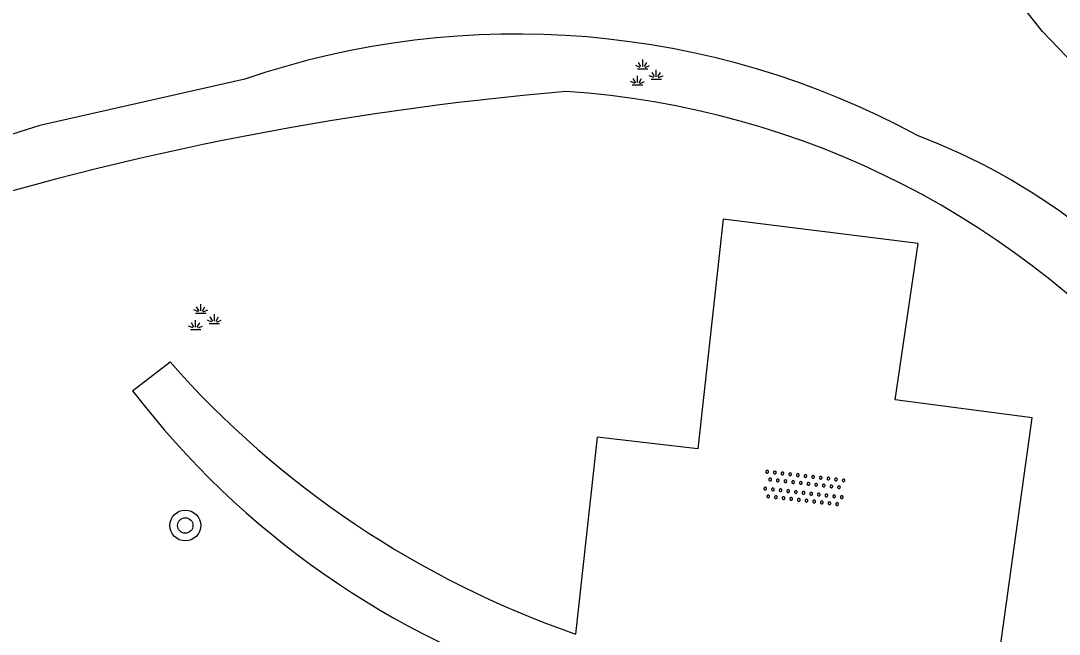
# Model space of a CAD drawing. Extents: x 124000 to 128010, y 398999 to 403000.
# Drawn here: x 126780.66 to 126807.64, y 399458.67 to 399474.59 of the extents above; entities that cross this region are included whole.
import ezdxf

# ---------------------------------------------------------------- set-up
doc = ezdxf.new("R2010")
doc.units = 0
for name, color, linetype in [('gg-knt-verharding', 7, 'Continuous'), ('gt-grn-groengrens', 7, 'Continuous'), ('gt-symb-boom', 7, 'Continuous'), ('gt-symb-groenvak', 7, 'Continuous'), ('gt-symb-overige verharding', 7, 'Continuous')]:
    doc.layers.add(name, color=color, linetype=linetype)

# ---------------------------------------------------------------- blocks, each defined once
blk = doc.blocks.new('gt0-GRVAK')
at = {"layer": 'gt-symb-groenvak'}
for p, q in [((-0.091, 0.211), (-0.156, 0.322)), ((-0.047, 0.214), (-0.047, 0.393)), ((-0.004, 0.211), (0.061, 0.322)), ((-0.11, 0.189), (-0.228, 0.24)), ((-0.182, 0.153), (0.088, 0.153)), ((0.015, 0.189), (0.133, 0.24)), ((0.262, -0.052), (0.197, 0.059)), ((0.305, -0.049), (0.305, 0.13)), ((0.349, -0.052), (0.414, 0.059)), ((-0.245, -0.228), (-0.363, -0.177)), ((-0.318, -0.264), (-0.047, -0.264)), ((-0.226, -0.206), (-0.291, -0.095)), ((-0.183, -0.203), (-0.183, -0.024)), ((-0.139, -0.206), (-0.074, -0.095)), ((-0.12, -0.228), (-0.002, -0.177)), ((0.243, -0.074), (0.125, -0.023)), ((0.17, -0.11), (0.441, -0.11)), ((0.368, -0.074), (0.486, -0.023))]:
    blk.add_line(p, q, dxfattribs=at)
blk = doc.blocks.new('gt0-OVH')
at = {"layer": 'gt-symb-overige verharding'}
for points in [[(-0.972, 0.298), (-0.967, 0.308), (-0.965, 0.319), (-0.966, 0.33), (-0.971, 0.34), (-0.978, 0.348), (-0.988, 0.353), (-0.999, 0.355), (-1.01, 0.354), (-1.02, 0.349), (-1.028, 0.342), (-1.033, 0.332), (-1.035, 0.321), (-1.034, 0.31), (-1.029, 0.3), (-1.022, 0.292), (-1.012, 0.287), (-1.001, 0.285), (-0.99, 0.286), (-0.98, 0.291)], [(-0.772, 0.298), (-0.767, 0.308), (-0.765, 0.319), (-0.766, 0.33), (-0.771, 0.34), (-0.778, 0.348), (-0.788, 0.353), (-0.799, 0.355), (-0.81, 0.354), (-0.82, 0.349), (-0.828, 0.342), (-0.833, 0.332), (-0.835, 0.321), (-0.834, 0.31), (-0.829, 0.3), (-0.822, 0.292), (-0.812, 0.287), (-0.801, 0.285), (-0.79, 0.286), (-0.78, 0.291)], [(-0.572, 0.298), (-0.567, 0.308), (-0.565, 0.319), (-0.566, 0.33), (-0.571, 0.34), (-0.578, 0.348), (-0.588, 0.353), (-0.599, 0.355), (-0.61, 0.354), (-0.62, 0.349), (-0.628, 0.342), (-0.633, 0.332), (-0.635, 0.321), (-0.634, 0.31), (-0.629, 0.3), (-0.622, 0.292), (-0.612, 0.287), (-0.601, 0.285), (-0.59, 0.286), (-0.58, 0.291)], [(-0.372, 0.298), (-0.367, 0.308), (-0.365, 0.319), (-0.366, 0.33), (-0.371, 0.34), (-0.378, 0.348), (-0.388, 0.353), (-0.399, 0.355), (-0.41, 0.354), (-0.42, 0.349), (-0.428, 0.342), (-0.433, 0.332), (-0.435, 0.321), (-0.434, 0.31), (-0.429, 0.3), (-0.422, 0.292), (-0.412, 0.287), (-0.401, 0.285), (-0.39, 0.286), (-0.38, 0.291)], [(-0.172, 0.298), (-0.167, 0.308), (-0.165, 0.319), (-0.166, 0.33), (-0.171, 0.34), (-0.178, 0.348), (-0.188, 0.353), (-0.199, 0.355), (-0.21, 0.354), (-0.22, 0.349), (-0.228, 0.342), (-0.233, 0.332), (-0.235, 0.321), (-0.234, 0.31), (-0.229, 0.3), (-0.222, 0.292), (-0.212, 0.287), (-0.201, 0.285), (-0.19, 0.286), (-0.18, 0.291)], [(0.028, 0.298), (0.033, 0.308), (0.035, 0.319), (0.034, 0.33), (0.029, 0.34), (0.022, 0.348), (0.012, 0.353), (0.001, 0.355), (-0.01, 0.354), (-0.02, 0.349), (-0.028, 0.342), (-0.033, 0.332), (-0.035, 0.321), (-0.034, 0.31), (-0.029, 0.3), (-0.022, 0.292), (-0.012, 0.287), (-0.001, 0.285), (0.01, 0.286), (0.02, 0.291)], [(0.228, 0.298), (0.233, 0.308), (0.235, 0.319), (0.234, 0.33), (0.229, 0.34), (0.222, 0.348), (0.212, 0.353), (0.201, 0.355), (0.19, 0.354), (0.18, 0.349), (0.172, 0.342), (0.167, 0.332), (0.165, 0.321), (0.166, 0.31), (0.171, 0.3), (0.178, 0.292), (0.188, 0.287), (0.199, 0.285), (0.21, 0.286), (0.22, 0.291)], [(0.428, 0.298), (0.433, 0.308), (0.435, 0.319), (0.434, 0.33), (0.429, 0.34), (0.422, 0.348), (0.412, 0.353), (0.401, 0.355), (0.39, 0.354), (0.38, 0.349), (0.372, 0.342), (0.367, 0.332), (0.365, 0.321), (0.366, 0.31), (0.371, 0.3), (0.378, 0.292), (0.388, 0.287), (0.399, 0.285), (0.41, 0.286), (0.42, 0.291)], [(0.628, 0.298), (0.633, 0.308), (0.635, 0.319), (0.634, 0.33), (0.629, 0.34), (0.622, 0.348), (0.612, 0.353), (0.601, 0.355), (0.59, 0.354), (0.58, 0.349), (0.572, 0.342), (0.567, 0.332), (0.565, 0.321), (0.566, 0.31), (0.571, 0.3), (0.578, 0.292), (0.588, 0.287), (0.599, 0.285), (0.61, 0.286), (0.62, 0.291)], [(0.828, 0.298), (0.833, 0.308), (0.835, 0.319), (0.834, 0.33), (0.829, 0.34), (0.822, 0.348), (0.812, 0.353), (0.801, 0.355), (0.79, 0.354), (0.78, 0.349), (0.772, 0.342), (0.767, 0.332), (0.765, 0.321), (0.766, 0.31), (0.771, 0.3), (0.778, 0.292), (0.788, 0.287), (0.799, 0.285), (0.81, 0.286), (0.82, 0.291)], [(1.028, 0.298), (1.033, 0.308), (1.035, 0.319), (1.034, 0.33), (1.029, 0.34), (1.022, 0.348), (1.012, 0.353), (1.001, 0.355), (0.99, 0.354), (0.98, 0.349), (0.972, 0.342), (0.967, 0.332), (0.965, 0.321), (0.966, 0.31), (0.971, 0.3), (0.978, 0.292), (0.988, 0.287), (0.999, 0.285), (1.01, 0.286), (1.02, 0.291)], [(-0.872, 0.106), (-0.867, 0.116), (-0.865, 0.126), (-0.866, 0.137), (-0.871, 0.147), (-0.878, 0.156), (-0.888, 0.161), (-0.899, 0.163), (-0.91, 0.162), (-0.92, 0.157), (-0.928, 0.15), (-0.933, 0.14), (-0.935, 0.129), (-0.934, 0.118), (-0.929, 0.108), (-0.922, 0.1), (-0.912, 0.095), (-0.901, 0.092), (-0.89, 0.094), (-0.88, 0.098)], [(-0.672, 0.106), (-0.667, 0.116), (-0.665, 0.126), (-0.666, 0.137), (-0.671, 0.147), (-0.678, 0.156), (-0.688, 0.161), (-0.699, 0.163), (-0.71, 0.162), (-0.72, 0.157), (-0.728, 0.15), (-0.733, 0.14), (-0.735, 0.129), (-0.734, 0.118), (-0.729, 0.108), (-0.722, 0.1), (-0.712, 0.095), (-0.701, 0.092), (-0.69, 0.094), (-0.68, 0.098)], [(-0.472, 0.106), (-0.467, 0.116), (-0.465, 0.126), (-0.466, 0.137), (-0.471, 0.147), (-0.478, 0.156), (-0.488, 0.161), (-0.499, 0.163), (-0.51, 0.162), (-0.52, 0.157), (-0.528, 0.15), (-0.533, 0.14), (-0.535, 0.129), (-0.534, 0.118), (-0.529, 0.108), (-0.522, 0.1), (-0.512, 0.095), (-0.501, 0.092), (-0.49, 0.094), (-0.48, 0.098)], [(-0.272, 0.106), (-0.267, 0.116), (-0.265, 0.126), (-0.266, 0.137), (-0.271, 0.147), (-0.278, 0.156), (-0.288, 0.161), (-0.299, 0.163), (-0.31, 0.162), (-0.32, 0.157), (-0.328, 0.15), (-0.333, 0.14), (-0.335, 0.129), (-0.334, 0.118), (-0.329, 0.108), (-0.322, 0.1), (-0.312, 0.095), (-0.301, 0.092), (-0.29, 0.094), (-0.28, 0.098)], [(-0.072, 0.106), (-0.067, 0.116), (-0.065, 0.126), (-0.066, 0.137), (-0.071, 0.147), (-0.078, 0.156), (-0.088, 0.161), (-0.099, 0.163), (-0.11, 0.162), (-0.12, 0.157), (-0.128, 0.15), (-0.133, 0.14), (-0.135, 0.129), (-0.134, 0.118), (-0.129, 0.108), (-0.122, 0.1), (-0.112, 0.095), (-0.101, 0.092), (-0.09, 0.094), (-0.08, 0.098)], [(0.128, 0.106), (0.133, 0.116), (0.135, 0.126), (0.134, 0.137), (0.129, 0.147), (0.122, 0.156), (0.112, 0.161), (0.101, 0.163), (0.09, 0.162), (0.08, 0.157), (0.072, 0.15), (0.067, 0.14), (0.065, 0.129), (0.066, 0.118), (0.071, 0.108), (0.078, 0.1), (0.088, 0.095), (0.099, 0.092), (0.11, 0.094), (0.12, 0.098)], [(0.328, 0.106), (0.333, 0.116), (0.335, 0.126), (0.334, 0.137), (0.329, 0.147), (0.322, 0.156), (0.312, 0.161), (0.301, 0.163), (0.29, 0.162), (0.28, 0.157), (0.272, 0.15), (0.267, 0.14), (0.265, 0.129), (0.266, 0.118), (0.271, 0.108), (0.278, 0.1), (0.288, 0.095), (0.299, 0.092), (0.31, 0.094), (0.32, 0.098)], [(0.528, 0.106), (0.533, 0.116), (0.535, 0.126), (0.534, 0.137), (0.529, 0.147), (0.522, 0.156), (0.512, 0.161), (0.501, 0.163), (0.49, 0.162), (0.48, 0.157), (0.472, 0.15), (0.467, 0.14), (0.465, 0.129), (0.466, 0.118), (0.471, 0.108), (0.478, 0.1), (0.488, 0.095), (0.499, 0.092), (0.51, 0.094), (0.52, 0.098)], [(0.728, 0.106), (0.733, 0.116), (0.735, 0.126), (0.734, 0.137), (0.729, 0.147), (0.722, 0.156), (0.712, 0.161), (0.701, 0.163), (0.69, 0.162), (0.68, 0.157), (0.672, 0.15), (0.667, 0.14), (0.665, 0.129), (0.666, 0.118), (0.671, 0.108), (0.678, 0.1), (0.688, 0.095), (0.699, 0.092), (0.71, 0.094), (0.72, 0.098)], [(0.928, 0.106), (0.933, 0.116), (0.935, 0.126), (0.934, 0.137), (0.929, 0.147), (0.922, 0.156), (0.912, 0.161), (0.901, 0.163), (0.89, 0.162), (0.88, 0.157), (0.872, 0.15), (0.867, 0.14), (0.865, 0.129), (0.866, 0.118), (0.871, 0.108), (0.878, 0.1), (0.888, 0.095), (0.899, 0.092), (0.91, 0.094), (0.92, 0.098)], [(-0.972, -0.142), (-0.967, -0.132), (-0.965, -0.121), (-0.966, -0.11), (-0.971, -0.1), (-0.978, -0.092), (-0.988, -0.087), (-0.999, -0.085), (-1.01, -0.086), (-1.02, -0.091), (-1.028, -0.098), (-1.033, -0.108), (-1.035, -0.119), (-1.034, -0.13), (-1.029, -0.14), (-1.022, -0.148), (-1.012, -0.153), (-1.001, -0.155), (-0.99, -0.154), (-0.98, -0.149)], [(-0.772, -0.142), (-0.767, -0.132), (-0.765, -0.121), (-0.766, -0.11), (-0.771, -0.1), (-0.778, -0.092), (-0.788, -0.087), (-0.799, -0.085), (-0.81, -0.086), (-0.82, -0.091), (-0.828, -0.098), (-0.833, -0.108), (-0.835, -0.119), (-0.834, -0.13), (-0.829, -0.14), (-0.822, -0.148), (-0.812, -0.153), (-0.801, -0.155), (-0.79, -0.154), (-0.78, -0.149)], [(-0.572, -0.142), (-0.567, -0.132), (-0.565, -0.121), (-0.566, -0.11), (-0.571, -0.1), (-0.578, -0.092), (-0.588, -0.087), (-0.599, -0.085), (-0.61, -0.086), (-0.62, -0.091), (-0.628, -0.098), (-0.633, -0.108), (-0.635, -0.119), (-0.634, -0.13), (-0.629, -0.14), (-0.622, -0.148), (-0.612, -0.153), (-0.601, -0.155), (-0.59, -0.154), (-0.58, -0.149)], [(-0.372, -0.142), (-0.367, -0.132), (-0.365, -0.121), (-0.366, -0.11), (-0.371, -0.1), (-0.378, -0.092), (-0.388, -0.087), (-0.399, -0.085), (-0.41, -0.086), (-0.42, -0.091), (-0.428, -0.098), (-0.433, -0.108), (-0.435, -0.119), (-0.434, -0.13), (-0.429, -0.14), (-0.422, -0.148), (-0.412, -0.153), (-0.401, -0.155), (-0.39, -0.154), (-0.38, -0.149)], [(-0.172, -0.142), (-0.167, -0.132), (-0.165, -0.121), (-0.166, -0.11), (-0.171, -0.1), (-0.178, -0.092), (-0.188, -0.087), (-0.199, -0.085), (-0.21, -0.086), (-0.22, -0.091), (-0.228, -0.098), (-0.233, -0.108), (-0.235, -0.119), (-0.234, -0.13), (-0.229, -0.14), (-0.222, -0.148), (-0.212, -0.153), (-0.201, -0.155), (-0.19, -0.154), (-0.18, -0.149)], [(0.028, -0.142), (0.033, -0.132), (0.035, -0.121), (0.034, -0.11), (0.029, -0.1), (0.022, -0.092), (0.012, -0.087), (0.001, -0.085), (-0.01, -0.086), (-0.02, -0.091), (-0.028, -0.098), (-0.033, -0.108), (-0.035, -0.119), (-0.034, -0.13), (-0.029, -0.14), (-0.022, -0.148), (-0.012, -0.153), (-0.001, -0.155), (0.01, -0.154), (0.02, -0.149)], [(0.228, -0.142), (0.233, -0.132), (0.235, -0.121), (0.234, -0.11), (0.229, -0.1), (0.222, -0.092), (0.212, -0.087), (0.201, -0.085), (0.19, -0.086), (0.18, -0.091), (0.172, -0.098), (0.167, -0.108), (0.165, -0.119), (0.166, -0.13), (0.171, -0.14), (0.178, -0.148), (0.188, -0.153), (0.199, -0.155), (0.21, -0.154), (0.22, -0.149)], [(0.428, -0.142), (0.433, -0.132), (0.435, -0.121), (0.434, -0.11), (0.429, -0.1), (0.422, -0.092), (0.412, -0.087), (0.401, -0.085), (0.39, -0.086), (0.38, -0.091), (0.372, -0.098), (0.367, -0.108), (0.365, -0.119), (0.366, -0.13), (0.371, -0.14), (0.378, -0.148), (0.388, -0.153), (0.399, -0.155), (0.41, -0.154), (0.42, -0.149)], [(0.628, -0.142), (0.633, -0.132), (0.635, -0.121), (0.634, -0.11), (0.629, -0.1), (0.622, -0.092), (0.612, -0.087), (0.601, -0.085), (0.59, -0.086), (0.58, -0.091), (0.572, -0.098), (0.567, -0.108), (0.565, -0.119), (0.566, -0.13), (0.571, -0.14), (0.578, -0.148), (0.588, -0.153), (0.599, -0.155), (0.61, -0.154), (0.62, -0.149)], [(0.828, -0.142), (0.833, -0.132), (0.835, -0.121), (0.834, -0.11), (0.829, -0.1), (0.822, -0.092), (0.812, -0.087), (0.801, -0.085), (0.79, -0.086), (0.78, -0.091), (0.772, -0.098), (0.767, -0.108), (0.765, -0.119), (0.766, -0.13), (0.771, -0.14), (0.778, -0.148), (0.788, -0.153), (0.799, -0.155), (0.81, -0.154), (0.82, -0.149)], [(1.028, -0.142), (1.033, -0.132), (1.035, -0.121), (1.034, -0.11), (1.029, -0.1), (1.022, -0.092), (1.012, -0.087), (1.001, -0.085), (0.99, -0.086), (0.98, -0.091), (0.972, -0.098), (0.967, -0.108), (0.965, -0.119), (0.966, -0.13), (0.971, -0.14), (0.978, -0.148), (0.988, -0.153), (0.999, -0.155), (1.01, -0.154), (1.02, -0.149)], [(-0.872, -0.334), (-0.867, -0.324), (-0.865, -0.314), (-0.866, -0.303), (-0.871, -0.293), (-0.878, -0.284), (-0.888, -0.279), (-0.899, -0.277), (-0.91, -0.278), (-0.92, -0.283), (-0.928, -0.29), (-0.933, -0.3), (-0.935, -0.311), (-0.934, -0.322), (-0.929, -0.332), (-0.922, -0.34), (-0.912, -0.345), (-0.901, -0.348), (-0.89, -0.346), (-0.88, -0.342)], [(-0.672, -0.334), (-0.667, -0.324), (-0.665, -0.314), (-0.666, -0.303), (-0.671, -0.293), (-0.678, -0.284), (-0.688, -0.279), (-0.699, -0.277), (-0.71, -0.278), (-0.72, -0.283), (-0.728, -0.29), (-0.733, -0.3), (-0.735, -0.311), (-0.734, -0.322), (-0.729, -0.332), (-0.722, -0.34), (-0.712, -0.345), (-0.701, -0.348), (-0.69, -0.346), (-0.68, -0.342)], [(-0.472, -0.334), (-0.467, -0.324), (-0.465, -0.314), (-0.466, -0.303), (-0.471, -0.293), (-0.478, -0.284), (-0.488, -0.279), (-0.499, -0.277), (-0.51, -0.278), (-0.52, -0.283), (-0.528, -0.29), (-0.533, -0.3), (-0.535, -0.311), (-0.534, -0.322), (-0.529, -0.332), (-0.522, -0.34), (-0.512, -0.345), (-0.501, -0.348), (-0.49, -0.346), (-0.48, -0.342)], [(-0.272, -0.334), (-0.267, -0.324), (-0.265, -0.314), (-0.266, -0.303), (-0.271, -0.293), (-0.278, -0.284), (-0.288, -0.279), (-0.299, -0.277), (-0.31, -0.278), (-0.32, -0.283), (-0.328, -0.29), (-0.333, -0.3), (-0.335, -0.311), (-0.334, -0.322), (-0.329, -0.332), (-0.322, -0.34), (-0.312, -0.345), (-0.301, -0.348), (-0.29, -0.346), (-0.28, -0.342)], [(-0.072, -0.334), (-0.067, -0.324), (-0.065, -0.314), (-0.066, -0.303), (-0.071, -0.293), (-0.078, -0.284), (-0.088, -0.279), (-0.099, -0.277), (-0.11, -0.278), (-0.12, -0.283), (-0.128, -0.29), (-0.133, -0.3), (-0.135, -0.311), (-0.134, -0.322), (-0.129, -0.332), (-0.122, -0.34), (-0.112, -0.345), (-0.101, -0.348), (-0.09, -0.346), (-0.08, -0.342)], [(0.128, -0.334), (0.133, -0.324), (0.135, -0.314), (0.134, -0.303), (0.129, -0.293), (0.122, -0.284), (0.112, -0.279), (0.101, -0.277), (0.09, -0.278), (0.08, -0.283), (0.072, -0.29), (0.067, -0.3), (0.065, -0.311), (0.066, -0.322), (0.071, -0.332), (0.078, -0.34), (0.088, -0.345), (0.099, -0.348), (0.11, -0.346), (0.12, -0.342)], [(0.328, -0.334), (0.333, -0.324), (0.335, -0.314), (0.334, -0.303), (0.329, -0.293), (0.322, -0.284), (0.312, -0.279), (0.301, -0.277), (0.29, -0.278), (0.28, -0.283), (0.272, -0.29), (0.267, -0.3), (0.265, -0.311), (0.266, -0.322), (0.271, -0.332), (0.278, -0.34), (0.288, -0.345), (0.299, -0.348), (0.31, -0.346), (0.32, -0.342)], [(0.528, -0.334), (0.533, -0.324), (0.535, -0.314), (0.534, -0.303), (0.529, -0.293), (0.522, -0.284), (0.512, -0.279), (0.501, -0.277), (0.49, -0.278), (0.48, -0.283), (0.472, -0.29), (0.467, -0.3), (0.465, -0.311), (0.466, -0.322), (0.471, -0.332), (0.478, -0.34), (0.488, -0.345), (0.499, -0.348), (0.51, -0.346), (0.52, -0.342)], [(0.728, -0.334), (0.733, -0.324), (0.735, -0.314), (0.734, -0.303), (0.729, -0.293), (0.722, -0.284), (0.712, -0.279), (0.701, -0.277), (0.69, -0.278), (0.68, -0.283), (0.672, -0.29), (0.667, -0.3), (0.665, -0.311), (0.666, -0.322), (0.671, -0.332), (0.678, -0.34), (0.688, -0.345), (0.699, -0.348), (0.71, -0.346), (0.72, -0.342)], [(0.928, -0.334), (0.933, -0.324), (0.935, -0.314), (0.934, -0.303), (0.929, -0.293), (0.922, -0.284), (0.912, -0.279), (0.901, -0.277), (0.89, -0.278), (0.88, -0.283), (0.872, -0.29), (0.867, -0.3), (0.865, -0.311), (0.866, -0.322), (0.871, -0.332), (0.878, -0.34), (0.888, -0.345), (0.899, -0.348), (0.91, -0.346), (0.92, -0.342)]]:
    blk.add_lwpolyline(points, close=True, dxfattribs=at)
blk = doc.blocks.new('gt0-BOOM')
at = {"layer": 'gt-symb-boom'}
for radius in [0.4, 0.2]:
    blk.add_circle((0, 0), radius, dxfattribs=at)

msp = doc.modelspace()

# ---------------------------------------------------------------- linework, layer by layer
at = {"layer": 'gg-knt-verharding'}
msp.add_line((126807.207, 399474.319), (126810.066, 399471.321), dxfattribs=at)
msp.add_lwpolyline([(126805.975, 399457.306), (126806.942, 399464.288), (126803.383, 399464.754), (126803.976, 399468.815), (126798.916, 399469.445), (126798.256, 399463.481), (126795.639, 399463.787), (126795.079, 399458.668)], dxfattribs=at)
msp.add_arc((126801.355, 399470.029), 7.256, 36.2429, 114.0563, dxfattribs=at)
at = {"layer": 'gt-grn-groengrens'}
msp.add_line((126783.568, 399464.988), (126784.54, 399465.738), dxfattribs=at)
msp.add_lwpolyline([(126786.485, 399473.08), (126781.158, 399471.878), (126776.998, 399470.565)], dxfattribs=at)
for centre, radius, start, end in [((126793.547, 399452.36), 21.891, 61.6004, 108.8213), ((126801.456, 399394.367), 78.669, 94.82925, 107.9172), ((126793.37, 399450.378), 22.427, 39.5861, 86.2599), ((126798.054, 399456.04), 16.658, 36.2087, 69.2384), ((126803.28, 399482.283), 24.998, 221.4403, 250.849), ((126801.409, 399478.661), 22.478, 217.4656, 252.674)]:
    msp.add_arc(centre, radius, start, end, dxfattribs=at)

# ---------------------------------------------------------------- block references
at = {"layer": 'gt-symb-boom'}
msp.add_blockref('gt0-BOOM', (126784.937, 399461.49), dxfattribs=at)
at = {"layer": 'gt-symb-groenvak'}
for p in [(126796.868, 399473.193), (126785.387, 399466.847)]:
    msp.add_blockref('gt0-GRVAK', p, dxfattribs=at)
at = {"layer": 'gt-symb-overige verharding', "rotation": -6.428747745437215}
msp.add_blockref('gt0-OVH', (126801.013, 399462.457), dxfattribs=at)

doc.saveas('drawing.dxf')
